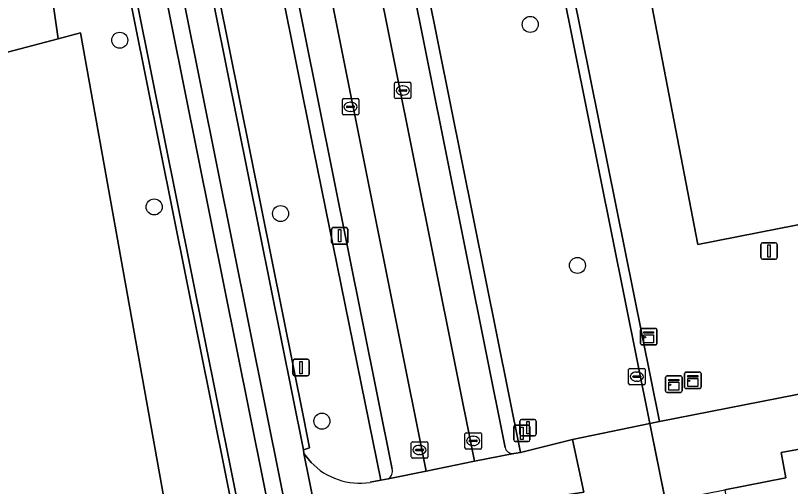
# Model space of a CAD drawing. Extents: x 160203 to 161530, y 379528 to 381797.
# Drawn here: x 160823.81 to 160871.04, y 380338.67 to 380367.38 of the extents above; entities that cross this region are included whole.
import ezdxf

# ---------------------------------------------------------------- set-up
doc = ezdxf.new("R2010")
doc.units = 0
for name, color, linetype in [('IMGEO_Berm_groen', 7, 'Continuous'), ('IMGEO_Berm_open', 7, 'Continuous'), ('IMGEO_Boom', 7, 'Continuous'), ('IMGEO_Brandkraan', 7, 'Continuous'), ('IMGEO_Erf', 7, 'Continuous'), ('IMGEO_Gemengd_bos', 7, 'Continuous'), ('IMGEO_Groenvoorziening', 7, 'Continuous'), ('IMGEO_Hek', 7, 'Continuous'), ('IMGEO_Kast', 7, 'Continuous'), ('IMGEO_Kolk', 7, 'Continuous'), ('IMGEO_Lichtmast', 7, 'Continuous'), ('IMGEO_Loofbos', 7, 'Continuous'), ('IMGEO_Parkeervlak_open', 7, 'Continuous'), ('IMGEO_Rijbaan_lokaal_gesloten', 7, 'Continuous'), ('IMGEO_Rijbaan_lokaal_open', 7, 'Continuous'), ('IMGEO_Verkeersbordpaal', 7, 'Continuous'), ('IMGEO_Vlaggenmast', 7, 'Continuous'), ('IMGEO_Voetpad_open', 7, 'Continuous')]:
    doc.layers.add(name, color=color, linetype=linetype)

msp = doc.modelspace()

# ---------------------------------------------------------------- linework, layer by layer
at = {"layer": 'IMGEO_Berm_groen'}
for points in [[(160830.916, 380414.289), (160819.918, 380469.339), (160814.915, 380494.379), (160811.026, 380493.513), (160814.089, 380478.303), (160841.379, 380342.789), (160841.726, 380341.019), (160841.352, 380340.899), (160841.381, 380340.684), (160841.823, 380340.142)], [(160845.412, 380338.924), (160846.061, 380339.046), (160841.959, 380359.232), (160830.916, 380414.289)]]:
    msp.add_lwpolyline(points, dxfattribs=at)
msp.add_arc((160844.769, 380342.927), 4.055, 223.391, 279.1176, dxfattribs=at)
at = {"layer": 'IMGEO_Berm_open'}
msp.add_lwpolyline([(160809.488, 380490.62), (160808.357, 380496.254), (160807.806, 380496.157), (160807.391, 380496.064), (160808.139, 380492.044), (160808.457, 380490.462), (160846.915, 380299.112), (160856.862, 380248.916), (160857.878, 380249.092), (160847.878, 380299.47)], close=True, dxfattribs=at)
at = {"layer": 'IMGEO_Boom'}
for centre in [(160855.175, 380366.838), (160830.16, 380365.874), (160832.257, 380355.709), (160839.962, 380355.305), (160858.054, 380352.144), (160842.481, 380342.653)]:
    msp.add_circle(centre, 0.489, dxfattribs=at)
at = {"layer": 'IMGEO_Brandkraan'}
for p, q in [((160861.172, 380344.94), (160861.172, 380345.792)), ((160861.247, 380345.866), (160862.099, 380345.866)), ((160861.66, 380345.646), (160861.685, 380345.646)), ((160862.173, 380345.792), (160862.173, 380344.94)), ((160861.431, 380345.36), (160861.431, 380345.372)), ((160861.869, 380345.323), (160861.471, 380345.323)), ((160861.474, 380345.409), (160861.872, 380345.409)), ((160861.915, 380345.372), (160861.915, 380345.36)), ((160862.099, 380344.866), (160861.247, 380344.866)), ((160861.683, 380345.086), (160861.658, 380345.086))]:
    msp.add_line(p, q, dxfattribs=at)
for points in [[(160861.172, 380344.94), (160861.172, 380345.792)], [(160861.247, 380345.866), (160862.099, 380345.866)], [(160862.173, 380345.792), (160862.173, 380344.94)], [(160862.099, 380344.866), (160861.247, 380344.866)]]:
    msp.add_lwpolyline(points, dxfattribs=at)
for centre, radius, start, end in [((160861.249, 380345.79), 0.0765, 91.552, 178.448), ((160861.249, 380345.79), 0.0765, 91.552, 178.448), ((160862.097, 380345.79), 0.0765, 1.552, 88.448), ((160862.097, 380345.79), 0.0765, 1.552, 88.448), ((160861.471, 380345.369), 0.0403, 85.8775, 175.7526), ((160861.468, 380345.359), 0.0366, 178.938, 274.7102), ((160861.872, 380345.366), 0.043, 264.8664, 352.4533), ((160861.876, 380345.371), 0.0386, 1.7309, 96.639), ((160861.249, 380344.942), 0.0765, 181.552, 268.448), ((160861.249, 380344.942), 0.0765, 181.552, 268.448), ((160862.097, 380344.942), 0.0765, 271.552, 358.448), ((160862.097, 380344.942), 0.0765, 271.552, 358.448)]:
    msp.add_arc(centre, radius, start, end, dxfattribs=at)
for centre, major_axis, ratio, start_param, end_param in [((160861.659, 380345.366), (-0.387, 0.002), 0.722429, 4.712389, 7.853982), ((160861.684, 380345.366), (-0.39, 0.002), 0.717154, 1.570796, 4.712389)]:
    msp.add_ellipse(centre, major_axis=major_axis, ratio=ratio, start_param=start_param, end_param=end_param, dxfattribs=at)
at = {"layer": 'IMGEO_Erf'}
msp.add_lwpolyline([(160786.215, 380358.257), (160807.904, 380361.665), (160818.583, 380363.901), (160826.408, 380365.955), (160825.615, 380371.544), (160820.389, 380397.556), (160816.06, 380419.106), (160814.776, 380425.496), (160813.712, 380431.457), (160802.128, 380489.092), (160796.963, 380489.418)], dxfattribs=at)
at = {"layer": 'IMGEO_Gemengd_bos'}
msp.add_lwpolyline([(160839.859, 380298.895), (160827.774, 380366.314), (160826.408, 380365.955), (160818.583, 380363.901), (160807.904, 380361.665), (160786.215, 380358.257), (160785.114, 380358.084), (160778.279, 380357.01), (160773.892, 380355.932), (160773.231, 380355.769), (160760.533, 380351.563), (160749.779, 380343.689), (160737.535, 380335.264), (160725.079, 380326.449), (160724.41, 380325.976), (160707.469, 380313.988), (160702.134, 380310.246), (160701.495, 380309.798)], dxfattribs=at)
at = {"layer": 'IMGEO_Groenvoorziening'}
for points in [[(160947.345, 380500), (160946.869, 380502.452), (160944.615, 380512.001), (160902.101, 380503.8), (160879.901, 380499.518), (160834.638, 380490.788), (160834.2, 380490.611), (160833.852, 380490.316), (160833.56, 380489.783), (160833.499, 380489.33), (160863.045, 380342.63), (160874.441, 380344.866), (160898.366, 380349.337), (160907.573, 380354.284), (160962.354, 380365.201), (160969.347, 380366.563), (160972.472, 380371.216), (160971.163, 380377.952), (160966.73, 380400.144), (160956.686, 380451.885)], [(160862.461, 380342.515), (160831.887, 380494.616), (160824.092, 380492.861), (160839.604, 380415.212), (160854.574, 380340.734), (160857.758, 380341.542)], [(160966.11, 380373.245), (160953.284, 380437.896), (160852.978, 380417.957), (160865.398, 380353.411)], [(160953.284, 380437.896), (160966.11, 380373.245), (160865.398, 380353.411), (160852.978, 380417.957)], [(160875.252, 380324.13), (160871.69, 380340.974), (160870.472, 380340.734), (160870.751, 380339.189), (160867.026, 380338.466), (160867.275, 380336.923), (160867.634, 380335.108), (160886.037, 380249.962), (160889.722, 380250.835)]]:
    msp.add_lwpolyline(points, close=True, dxfattribs=at)
at = {"layer": 'IMGEO_Hek'}
for points in [[(160831.887, 380494.616), (160862.461, 380342.515)], [(160862.461, 380342.515), (160863.455, 380337.568)]]:
    msp.add_lwpolyline(points, dxfattribs=at)
at = {"layer": 'IMGEO_Kast'}
for p, q in [((160861.899, 380347.379), (160861.899, 380348.22)), ((160861.899, 380348.22), (160861.899, 380347.379)), ((160861.974, 380348.304), (160862.815, 380348.304)), ((160862.815, 380348.304), (160861.974, 380348.304)), ((160862.899, 380348.229), (160862.899, 380347.388)), ((160862.899, 380347.388), (160862.899, 380348.229)), ((160862.824, 380347.304), (160861.983, 380347.304)), ((160861.983, 380347.304), (160862.824, 380347.304)), ((160864.66, 380345.638), (160865.501, 380345.638)), ((160865.501, 380345.638), (160864.66, 380345.638)), ((160863.428, 380344.483), (160863.428, 380345.324)), ((160863.428, 380345.324), (160863.428, 380344.483)), ((160863.503, 380345.408), (160864.344, 380345.408)), ((160864.344, 380345.408), (160863.503, 380345.408)), ((160864.428, 380345.333), (160864.428, 380344.492)), ((160864.428, 380344.492), (160864.428, 380345.333)), ((160864.585, 380344.713), (160864.585, 380345.554)), ((160864.585, 380345.554), (160864.585, 380344.713)), ((160865.585, 380345.563), (160865.585, 380344.722)), ((160865.585, 380344.722), (160865.585, 380345.563)), ((160865.51, 380344.638), (160864.669, 380344.638)), ((160864.669, 380344.638), (160865.51, 380344.638)), ((160864.353, 380344.408), (160863.512, 380344.408)), ((160863.512, 380344.408), (160864.353, 380344.408))]:
    msp.add_line(p, q, dxfattribs=at)
for points in [[(160862.094, 380348.094), (160862.694, 380348.094), (160862.694, 380348.009), (160862.094, 380348.009), (160862.094, 380348.094)], [(160862.094, 380347.919), (160862.694, 380347.919), (160862.694, 380347.43), (160862.094, 380347.43), (160862.094, 380347.919)], [(160863.623, 380345.198), (160864.223, 380345.198), (160864.223, 380345.113), (160863.623, 380345.113), (160863.623, 380345.198)], [(160864.78, 380345.428), (160865.38, 380345.428), (160865.38, 380345.343), (160864.78, 380345.343), (160864.78, 380345.428)], [(160864.78, 380345.253), (160865.38, 380345.253), (160865.38, 380344.764), (160864.78, 380344.764), (160864.78, 380345.253)], [(160863.623, 380345.023), (160864.223, 380345.023), (160864.223, 380344.534), (160863.623, 380344.534), (160863.623, 380345.023)]]:
    msp.add_lwpolyline(points, dxfattribs=at)
for centre in [(160862.178, 380347.768), (160864.864, 380345.102), (160863.707, 380344.872)]:
    msp.add_circle(centre, 0.0377, dxfattribs=at)
for centre, start, end in [((160861.977, 380348.226), 92.4484, 184.2845), ((160861.977, 380348.226), 92.4484, 184.2845), ((160862.821, 380348.226), 2.4484, 94.2845), ((160862.821, 380348.226), 2.4484, 94.2845), ((160861.977, 380347.382), 182.4484, 274.2845), ((160861.977, 380347.382), 182.4484, 274.2845), ((160862.821, 380347.382), 272.4484, 4.2845), ((160862.821, 380347.382), 272.4484, 4.2845), ((160864.663, 380345.56), 92.4484, 184.2845), ((160864.663, 380345.56), 92.4484, 184.2845), ((160865.507, 380345.56), 2.4484, 94.2845), ((160865.507, 380345.56), 2.4484, 94.2845), ((160863.506, 380345.33), 92.4484, 184.2845), ((160863.506, 380345.33), 92.4484, 184.2845), ((160864.35, 380345.33), 2.4484, 94.2845), ((160864.35, 380345.33), 2.4484, 94.2845), ((160864.663, 380344.716), 182.4484, 274.2845), ((160864.663, 380344.716), 182.4484, 274.2845), ((160865.507, 380344.716), 272.4484, 4.2845), ((160865.507, 380344.716), 272.4484, 4.2845), ((160863.506, 380344.486), 182.4484, 274.2845), ((160863.506, 380344.486), 182.4484, 274.2845), ((160864.35, 380344.486), 272.4484, 4.2845), ((160864.35, 380344.486), 272.4484, 4.2845)]:
    msp.add_arc(centre, 0.0779, start, end, dxfattribs=at)
at = {"layer": 'IMGEO_Kolk'}
for p, q in [((160846.907, 380362.385), (160846.907, 380363.237)), ((160846.982, 380363.311), (160847.834, 380363.311)), ((160847.395, 380363.091), (160847.42, 380363.091)), ((160847.908, 380363.237), (160847.908, 380362.385)), ((160847.166, 380362.805), (160847.166, 380362.817)), ((160847.604, 380362.768), (160847.206, 380362.768)), ((160847.209, 380362.854), (160847.607, 380362.854)), ((160847.65, 380362.817), (160847.65, 380362.805)), ((160843.725, 380361.389), (160843.725, 380362.241)), ((160843.8, 380362.315), (160844.652, 380362.315)), ((160844.726, 380362.241), (160844.726, 380361.389)), ((160847.834, 380362.311), (160846.982, 380362.311)), ((160847.418, 380362.531), (160847.393, 380362.531)), ((160843.984, 380361.809), (160843.984, 380361.821)), ((160844.422, 380361.772), (160844.024, 380361.772)), ((160844.027, 380361.858), (160844.425, 380361.858)), ((160844.213, 380362.095), (160844.238, 380362.095)), ((160844.468, 380361.821), (160844.468, 380361.809)), ((160844.652, 380361.315), (160843.8, 380361.315)), ((160844.236, 380361.535), (160844.211, 380361.535)), ((160851.198, 380341.023), (160851.198, 380341.875)), ((160851.273, 380341.949), (160852.125, 380341.949)), ((160852.199, 380341.875), (160852.199, 380341.023)), ((160848.004, 380341.396), (160848.856, 380341.396)), ((160851.457, 380341.443), (160851.457, 380341.455)), ((160851.895, 380341.406), (160851.497, 380341.406)), ((160851.5, 380341.492), (160851.898, 380341.492)), ((160851.686, 380341.729), (160851.711, 380341.729)), ((160851.941, 380341.455), (160851.941, 380341.443)), ((160847.929, 380340.47), (160847.929, 380341.322)), ((160848.188, 380340.89), (160848.188, 380340.902)), ((160848.231, 380340.939), (160848.629, 380340.939)), ((160848.417, 380341.176), (160848.442, 380341.176)), ((160848.672, 380340.902), (160848.672, 380340.89)), ((160848.93, 380341.322), (160848.93, 380340.47)), ((160852.125, 380340.949), (160851.273, 380340.949)), ((160851.709, 380341.169), (160851.684, 380341.169)), ((160848.856, 380340.396), (160848.004, 380340.396)), ((160848.626, 380340.853), (160848.228, 380340.853)), ((160848.44, 380340.616), (160848.415, 380340.616))]:
    msp.add_line(p, q, dxfattribs=at)
for points in [[(160846.907, 380362.385), (160846.907, 380363.237)], [(160846.982, 380363.311), (160847.834, 380363.311)], [(160847.908, 380363.237), (160847.908, 380362.385)], [(160843.725, 380361.389), (160843.725, 380362.241)], [(160843.8, 380362.315), (160844.652, 380362.315)], [(160844.726, 380362.241), (160844.726, 380361.389)], [(160847.834, 380362.311), (160846.982, 380362.311)], [(160844.652, 380361.315), (160843.8, 380361.315)], [(160851.198, 380341.023), (160851.198, 380341.875)], [(160851.273, 380341.949), (160852.125, 380341.949)], [(160852.199, 380341.875), (160852.199, 380341.023)], [(160848.004, 380341.396), (160848.856, 380341.396)], [(160847.929, 380340.47), (160847.929, 380341.322)], [(160848.93, 380341.322), (160848.93, 380340.47)], [(160852.125, 380340.949), (160851.273, 380340.949)], [(160848.856, 380340.396), (160848.004, 380340.396)]]:
    msp.add_lwpolyline(points, dxfattribs=at)
for centre, radius, start, end in [((160846.984, 380363.235), 0.0765, 91.552, 178.448), ((160846.984, 380363.235), 0.0765, 91.552, 178.448), ((160847.832, 380363.235), 0.0765, 1.552, 88.448), ((160847.832, 380363.235), 0.0765, 1.552, 88.448), ((160847.206, 380362.814), 0.0403, 85.8775, 175.7526), ((160847.203, 380362.804), 0.0366, 178.938, 274.7102), ((160847.607, 380362.811), 0.043, 264.8664, 352.4533), ((160847.611, 380362.816), 0.0386, 1.7309, 96.639), ((160843.802, 380362.239), 0.0765, 91.552, 178.448), ((160843.802, 380362.239), 0.0765, 91.552, 178.448), ((160844.65, 380362.239), 0.0765, 1.552, 88.448), ((160844.65, 380362.239), 0.0765, 1.552, 88.448), ((160846.984, 380362.387), 0.0765, 181.552, 268.448), ((160846.984, 380362.387), 0.0765, 181.552, 268.448), ((160847.832, 380362.387), 0.0765, 271.552, 358.448), ((160847.832, 380362.387), 0.0765, 271.552, 358.448), ((160844.024, 380361.818), 0.0403, 85.8775, 175.7526), ((160844.021, 380361.808), 0.0366, 178.938, 274.7102), ((160844.425, 380361.815), 0.043, 264.8664, 352.4533), ((160844.429, 380361.82), 0.0386, 1.7309, 96.639), ((160843.802, 380361.391), 0.0765, 181.552, 268.448), ((160843.802, 380361.391), 0.0765, 181.552, 268.448), ((160844.65, 380361.391), 0.0765, 271.552, 358.448), ((160844.65, 380361.391), 0.0765, 271.552, 358.448), ((160851.275, 380341.873), 0.0765, 91.552, 178.448), ((160851.275, 380341.873), 0.0765, 91.552, 178.448), ((160852.123, 380341.873), 0.0765, 1.552, 88.448), ((160852.123, 380341.873), 0.0765, 1.552, 88.448), ((160848.006, 380341.32), 0.0765, 91.552, 178.448), ((160848.006, 380341.32), 0.0765, 91.552, 178.448), ((160848.854, 380341.32), 0.0765, 1.552, 88.448), ((160848.854, 380341.32), 0.0765, 1.552, 88.448), ((160851.497, 380341.452), 0.0403, 85.8775, 175.7526), ((160851.494, 380341.442), 0.0366, 178.938, 274.7102), ((160851.898, 380341.449), 0.043, 264.8664, 352.4533), ((160851.902, 380341.454), 0.0386, 1.7309, 96.639), ((160848.228, 380340.899), 0.0403, 85.8775, 175.7526), ((160848.225, 380340.889), 0.0366, 178.938, 274.7102), ((160848.629, 380340.896), 0.043, 264.8664, 352.4533), ((160848.633, 380340.901), 0.0386, 1.7309, 96.639), ((160851.275, 380341.025), 0.0765, 181.552, 268.448), ((160851.275, 380341.025), 0.0765, 181.552, 268.448), ((160852.123, 380341.025), 0.0765, 271.552, 358.448), ((160852.123, 380341.025), 0.0765, 271.552, 358.448), ((160848.006, 380340.472), 0.0765, 181.552, 268.448), ((160848.006, 380340.472), 0.0765, 181.552, 268.448), ((160848.854, 380340.472), 0.0765, 271.552, 358.448), ((160848.854, 380340.472), 0.0765, 271.552, 358.448)]:
    msp.add_arc(centre, radius, start, end, dxfattribs=at)
for centre, major_axis, ratio, start_param, end_param in [((160847.394, 380362.811), (-0.387, 0.002), 0.722429, 4.712389, 7.853982), ((160847.419, 380362.811), (-0.39, 0.002), 0.717154, 1.570796, 4.712389), ((160844.212, 380361.815), (-0.387, 0.002), 0.722429, 4.712389, 7.853982), ((160844.237, 380361.815), (-0.39, 0.002), 0.717154, 1.570796, 4.712389), ((160851.685, 380341.449), (-0.387, 0.002), 0.722429, 4.712389, 7.853982), ((160851.71, 380341.449), (-0.39, 0.002), 0.717154, 1.570796, 4.712389), ((160848.416, 380340.896), (-0.387, 0.002), 0.722429, 4.712389, 7.853982), ((160848.441, 380340.896), (-0.39, 0.002), 0.717154, 1.570796, 4.712389)]:
    msp.add_ellipse(centre, major_axis=major_axis, ratio=ratio, start_param=start_param, end_param=end_param, dxfattribs=at)
at = {"layer": 'IMGEO_Lichtmast'}
for p, q in [((160843.067, 380353.55), (160843.067, 380354.35)), ((160843.067, 380354.35), (160843.067, 380353.55)), ((160843.167, 380354.45), (160843.957, 380354.45)), ((160843.957, 380354.45), (160843.167, 380354.45)), ((160844.057, 380354.35), (160844.057, 380353.55)), ((160844.057, 380353.55), (160844.057, 380354.35)), ((160843.957, 380353.45), (160843.167, 380353.45)), ((160843.167, 380353.45), (160843.957, 380353.45)), ((160869.235, 380352.625), (160869.235, 380353.425)), ((160869.235, 380353.425), (160869.235, 380352.625)), ((160869.335, 380353.525), (160870.125, 380353.525)), ((160870.125, 380353.525), (160869.335, 380353.525)), ((160870.225, 380353.425), (160870.225, 380352.625)), ((160870.225, 380352.625), (160870.225, 380353.425)), ((160870.125, 380352.525), (160869.335, 380352.525)), ((160869.335, 380352.525), (160870.125, 380352.525)), ((160840.712, 380345.522), (160840.712, 380346.322)), ((160840.712, 380346.322), (160840.712, 380345.522)), ((160840.812, 380346.422), (160841.602, 380346.422)), ((160841.602, 380346.422), (160840.812, 380346.422)), ((160841.702, 380346.322), (160841.702, 380345.522)), ((160841.702, 380345.522), (160841.702, 380346.322)), ((160841.602, 380345.422), (160840.812, 380345.422)), ((160840.812, 380345.422), (160841.602, 380345.422))]:
    msp.add_line(p, q, dxfattribs=at)
for points in [[(160843.487, 380354.325), (160843.637, 380354.325), (160843.637, 380353.575), (160843.487, 380353.575), (160843.487, 380354.325)], [(160869.655, 380353.4), (160869.805, 380353.4), (160869.805, 380352.65), (160869.655, 380352.65), (160869.655, 380353.4)], [(160841.132, 380346.297), (160841.282, 380346.297), (160841.282, 380345.547), (160841.132, 380345.547), (160841.132, 380346.297)]]:
    msp.add_lwpolyline(points, dxfattribs=at)
for centre, start, end in [((160843.167, 380354.35), 90, 180), ((160843.167, 380354.35), 90, 180), ((160843.957, 380354.35), 0, 90), ((160843.957, 380354.35), 360, 90), ((160843.167, 380353.55), 180, 270), ((160843.167, 380353.55), 180, 270), ((160843.957, 380353.55), 270, 0), ((160843.957, 380353.55), 270, 0), ((160869.335, 380353.425), 90, 180), ((160869.335, 380353.425), 90, 180), ((160870.125, 380353.425), 0, 90), ((160870.125, 380353.425), 360, 90), ((160869.335, 380352.625), 180, 270), ((160869.335, 380352.625), 180, 270), ((160870.125, 380352.625), 270, 0), ((160870.125, 380352.625), 270, 0), ((160840.812, 380346.322), 90, 180), ((160840.812, 380346.322), 90, 180), ((160841.602, 380346.322), 0, 90), ((160841.602, 380346.322), 360, 90), ((160840.812, 380345.522), 180, 270), ((160840.812, 380345.522), 180, 270), ((160841.602, 380345.522), 270, 0), ((160841.602, 380345.522), 270, 0)]:
    msp.add_arc(centre, 0.1, start, end, dxfattribs=at)
at = {"layer": 'IMGEO_Loofbos'}
msp.add_lwpolyline([(160833.499, 380489.33), (160833.56, 380489.783), (160833.852, 380490.316), (160834.2, 380490.611), (160834.638, 380490.788), (160879.901, 380499.518), (160902.101, 380503.8), (160944.615, 380512.001), (160946.869, 380502.452), (160954.812, 380504.084), (160951.934, 380519.13), (160951.518, 380519.182), (160951.456, 380519.19), (160855.926, 380500), (160832.145, 380494.674), (160831.887, 380494.616), (160862.461, 380342.515), (160863.045, 380342.63)], close=True, dxfattribs=at)
msp.add_lwpolyline([(160648.432, 380344.766), (160669.214, 380365.192), (160738.215, 380433.18), (160774.983, 380469.077), (160775.322, 380469.004), (160775.749, 380468.561), (160779.938, 380472.153), (160779.195, 380472.869), (160796.238, 380490.084), (160796.963, 380489.418), (160802.128, 380489.092), (160813.712, 380431.457), (160814.776, 380425.496), (160816.06, 380419.106), (160820.389, 380397.556), (160825.615, 380371.544), (160826.408, 380365.955), (160827.774, 380366.314), (160839.859, 380298.895), (160845.662, 380271.9), (160849.881, 380272.972), (160844.613, 380299.608), (160806.217, 380490.57)], dxfattribs=at)
at = {"layer": 'IMGEO_Parkeervlak_open'}
for points in [[(160812.447, 380511.162), (160815.089, 380497.738), (160815.195, 380496.812), (160815.874, 380493.74), (160815.85, 380493.584), (160816.238, 380491.656), (160846.771, 380339.726)], [(160817.512, 380510.978), (160821.234, 380492.423), (160851.769, 380340.218), (160854.166, 380340.671)], [(160853.643, 380341.04), (160823.223, 380492.728)], [(160846.518, 380339.145), (160848.829, 380339.603), (160818.287, 380491.97)]]:
    msp.add_lwpolyline(points, dxfattribs=at)
for centre, radius, start, end in [((160854.13, 380341.175), 0.506, 195.5317, 274.0589), ((160846.246, 380339.609), 0.538, 300.3838, 12.5542)]:
    msp.add_arc(centre, radius, start, end, dxfattribs=at)
at = {"layer": 'IMGEO_Rijbaan_lokaal_gesloten'}
for points in [[(160805.629, 380549.55), (160803.96, 380549.663), (160803.192, 380541.42), (160802.974, 380538.517), (160802.782, 380535.612), (160802.478, 380529.797), (160802.28, 380523.978), (160802.244, 380521.207), (160802.297, 380518.437), (160802.439, 380515.67), (160802.67, 380512.909), (160802.99, 380510.157), (160803.399, 380507.416), (160803.14, 380507.358), (160803.191, 380506.666), (160806.108, 380492.099), (160806.281, 380492.144), (160806.674, 380490.188), (160845.136, 380298.897)], [(160814.424, 380511.244), (160818.287, 380491.97), (160848.829, 380339.603), (160851.769, 380340.218), (160821.234, 380492.423)], [(160846.915, 380299.112), (160808.457, 380490.462), (160808.139, 380492.044), (160807.391, 380496.064), (160805.705, 380504.893), (160805.12, 380508.385)], [(160806.122, 380508.458), (160806.724, 380505.08), (160805.705, 380504.893), (160807.391, 380496.064), (160807.806, 380496.157), (160808.357, 380496.254), (160809.488, 380490.62), (160847.878, 380299.47)], [(160858.995, 380252.491), (160842.958, 380332.843), (160841.703, 380339.085), (160841.381, 380340.684), (160841.352, 380340.899), (160811.161, 380490.877)], [(160852.388, 380337.253), (160854.827, 380337.768), (160855.152, 380337.815), (160858.444, 380338.323), (160857.758, 380341.542), (160854.574, 380340.734), (160854.166, 380340.671), (160851.769, 380340.218), (160848.829, 380339.603), (160846.518, 380339.145), (160846.061, 380339.046), (160845.412, 380338.924)], [(160841.823, 380340.142), (160841.381, 380340.684), (160841.703, 380339.085), (160842.958, 380332.843), (160843.187, 380333.553)]]:
    msp.add_lwpolyline(points, dxfattribs=at)
msp.add_arc((160844.769, 380342.927), 4.055, 223.391, 279.1176, dxfattribs=at)
at = {"layer": 'IMGEO_Rijbaan_lokaal_open'}
for points in [[(160811.026, 380493.513), (160810.646, 380493.434), (160810.731, 380493.012), (160811.161, 380490.877), (160841.352, 380340.899), (160841.726, 380341.019), (160841.379, 380342.789), (160814.089, 380478.303)], [(160806.281, 380492.144), (160806.108, 380492.099), (160805.945, 380492.03), (160806.217, 380490.57), (160844.613, 380299.608), (160849.881, 380272.972), (160856.352, 380240.258), (160858.585, 380228.968), (160864.629, 380198.41), (160865.008, 380198.49), (160858.94, 380229.148), (160845.136, 380298.897), (160806.674, 380490.188)]]:
    msp.add_lwpolyline(points, close=True, dxfattribs=at)
at = {"layer": 'IMGEO_Verkeersbordpaal'}
for p, q in [((160854.166, 380341.505), (160854.166, 380342.305)), ((160854.166, 380342.305), (160854.166, 380341.505)), ((160854.266, 380342.405), (160855.056, 380342.405)), ((160855.056, 380342.405), (160854.266, 380342.405)), ((160855.156, 380342.305), (160855.156, 380341.505)), ((160855.156, 380341.505), (160855.156, 380342.305)), ((160855.056, 380341.405), (160854.266, 380341.405)), ((160854.266, 380341.405), (160855.056, 380341.405))]:
    msp.add_line(p, q, dxfattribs=at)
msp.add_lwpolyline([(160854.586, 380342.28), (160854.736, 380342.28), (160854.736, 380341.53), (160854.586, 380341.53), (160854.586, 380342.28)], dxfattribs=at)
for centre, start, end in [((160854.266, 380342.305), 90, 180), ((160854.266, 380342.305), 90, 180), ((160855.056, 380342.305), 0, 90), ((160855.056, 380342.305), 360, 90), ((160854.266, 380341.505), 180, 270), ((160854.266, 380341.505), 180, 270), ((160855.056, 380341.505), 270, 0), ((160855.056, 380341.505), 270, 0)]:
    msp.add_arc(centre, 0.1, start, end, dxfattribs=at)
at = {"layer": 'IMGEO_Vlaggenmast'}
for p, q in [((160854.644, 380342.754), (160855.434, 380342.754)), ((160855.434, 380342.754), (160854.644, 380342.754)), ((160854.544, 380341.854), (160854.544, 380342.654)), ((160854.544, 380342.654), (160854.544, 380341.854)), ((160855.534, 380342.654), (160855.534, 380341.854)), ((160855.534, 380341.854), (160855.534, 380342.654)), ((160855.434, 380341.754), (160854.644, 380341.754)), ((160854.644, 380341.754), (160855.434, 380341.754))]:
    msp.add_line(p, q, dxfattribs=at)
msp.add_lwpolyline([(160854.964, 380342.629), (160855.114, 380342.629), (160855.114, 380341.879), (160854.964, 380341.879), (160854.964, 380342.629)], dxfattribs=at)
for centre, start, end in [((160854.644, 380342.654), 90, 180), ((160854.644, 380342.654), 90, 180), ((160855.434, 380342.654), 0, 90), ((160855.434, 380342.654), 360, 90), ((160854.644, 380341.854), 180, 270), ((160854.644, 380341.854), 180, 270), ((160855.434, 380341.854), 270, 0), ((160855.434, 380341.854), 270, 0)]:
    msp.add_arc(centre, 0.1, start, end, dxfattribs=at)
at = {"layer": 'IMGEO_Voetpad_open'}
for points in [[(160819.469, 380511.448), (160823.223, 380492.728), (160853.643, 380341.04)], [(160814.915, 380494.379), (160819.918, 380469.339), (160830.916, 380414.289), (160841.959, 380359.232), (160846.061, 380339.046), (160846.518, 380339.145)], [(160854.166, 380340.671), (160854.574, 380340.734), (160839.604, 380415.212), (160824.092, 380492.861)], [(160846.771, 380339.726), (160816.238, 380491.656)], [(160962.354, 380365.201), (160907.573, 380354.284), (160898.366, 380349.337), (160874.441, 380344.866), (160863.045, 380342.63), (160862.461, 380342.515), (160863.415, 380337.765), (160867.026, 380338.466), (160870.751, 380339.189), (160870.472, 380340.734), (160871.69, 380340.974), (160884.859, 380343.545), (160887.626, 380328.963), (160897.767, 380330.929), (160898.212, 380328.588), (160898.548, 380326.947), (160983.227, 380343.654)]]:
    msp.add_lwpolyline(points, dxfattribs=at)
msp.add_lwpolyline([(160862.461, 380342.515), (160857.758, 380341.542), (160858.444, 380338.323), (160855.152, 380337.815), (160855.357, 380336.794), (160856.795, 380337.055), (160856.923, 380336.505), (160863.414, 380337.765), (160863.415, 380337.765)], close=True, dxfattribs=at)
for centre, radius, start, end in [((160854.13, 380341.175), 0.506, 195.5317, 274.0589), ((160846.246, 380339.609), 0.538, 300.3838, 12.5542)]:
    msp.add_arc(centre, radius, start, end, dxfattribs=at)

doc.saveas('drawing.dxf')
